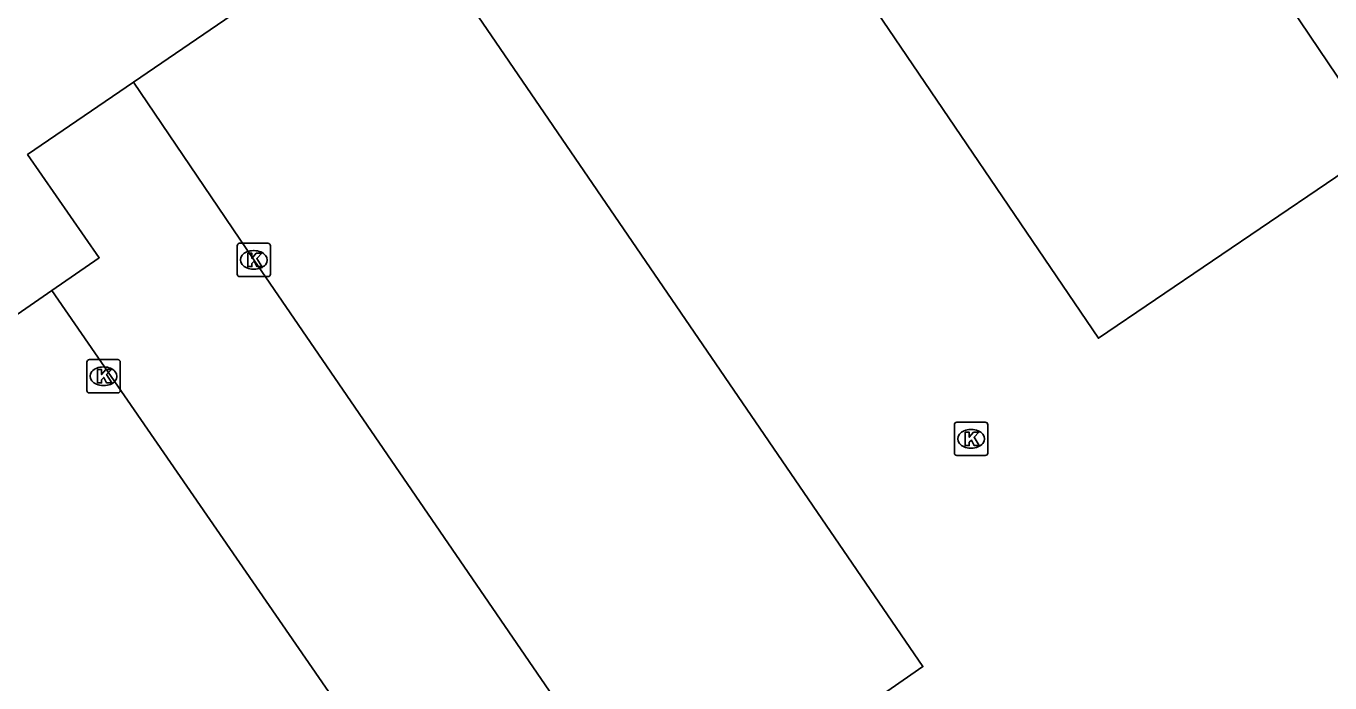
# Model space of a CAD drawing. Extents: x 157692 to 159670, y 381454 to 383289.
# Drawn here: x 157857.31 to 157896.48, y 383050.19 to 383069.91 of the extents above; entities that cross this region are included whole.
import ezdxf

# ---------------------------------------------------------------- set-up
doc = ezdxf.new("R2010")
doc.units = 0
for name, color, linetype in [('IMGEO_Kolk', 7, 'Continuous'), ('IMGEO_Pand', 7, 'Continuous'), ('IMGEO_Rijbaan_lokaal_open', 7, 'Continuous')]:
    doc.layers.add(name, color=color, linetype=linetype)

msp = doc.modelspace()

# ---------------------------------------------------------------- linework, layer by layer
at = {"layer": 'IMGEO_Kolk'}
for p, q in [((157863.65, 383062.464), (157863.65, 383063.316)), ((157863.725, 383063.39), (157864.577, 383063.39)), ((157864.138, 383063.17), (157864.163, 383063.17)), ((157864.651, 383063.316), (157864.651, 383062.464)), ((157864.577, 383062.39), (157863.725, 383062.39)), ((157864.161, 383062.61), (157864.136, 383062.61)), ((157859.137, 383058.971), (157859.137, 383059.823)), ((157859.212, 383059.897), (157860.064, 383059.897)), ((157859.625, 383059.677), (157859.65, 383059.677)), ((157860.138, 383059.823), (157860.138, 383058.971)), ((157860.064, 383058.897), (157859.212, 383058.897)), ((157859.648, 383059.117), (157859.623, 383059.117)), ((157885.199, 383057.091), (157885.199, 383057.943)), ((157885.274, 383058.017), (157886.126, 383058.017)), ((157885.687, 383057.797), (157885.712, 383057.797)), ((157886.2, 383057.943), (157886.2, 383057.091)), ((157886.126, 383057.017), (157885.274, 383057.017)), ((157885.71, 383057.237), (157885.685, 383057.237))]:
    msp.add_line(p, q, dxfattribs=at)
for points in [[(157863.65, 383062.464), (157863.65, 383063.316)], [(157863.725, 383063.39), (157864.577, 383063.39)], [(157864.651, 383063.316), (157864.651, 383062.464)], [(157863.971, 383063.09), (157864.094, 383063.09), (157864.094, 383062.939), (157864.224, 383063.09), (157864.388, 383063.09), (157864.242, 383062.939), (157864.395, 383062.69), (157864.243, 383062.69), (157864.158, 383062.854), (157864.094, 383062.787), (157864.094, 383062.69), (157863.971, 383062.69), (157863.971, 383063.09)], [(157864.577, 383062.39), (157863.725, 383062.39)], [(157859.137, 383058.971), (157859.137, 383059.823)], [(157859.212, 383059.897), (157860.064, 383059.897)], [(157860.138, 383059.823), (157860.138, 383058.971)], [(157859.458, 383059.597), (157859.581, 383059.597), (157859.581, 383059.446), (157859.711, 383059.597), (157859.875, 383059.597), (157859.729, 383059.446), (157859.882, 383059.197), (157859.73, 383059.197), (157859.645, 383059.361), (157859.581, 383059.294), (157859.581, 383059.197), (157859.458, 383059.197), (157859.458, 383059.597)], [(157860.064, 383058.897), (157859.212, 383058.897)], [(157885.199, 383057.091), (157885.199, 383057.943)], [(157885.274, 383058.017), (157886.126, 383058.017)], [(157885.52, 383057.717), (157885.643, 383057.717), (157885.643, 383057.566), (157885.773, 383057.717), (157885.937, 383057.717), (157885.791, 383057.566), (157885.944, 383057.317), (157885.792, 383057.317), (157885.707, 383057.481), (157885.643, 383057.414), (157885.643, 383057.317), (157885.52, 383057.317), (157885.52, 383057.717)], [(157886.2, 383057.943), (157886.2, 383057.091)], [(157886.126, 383057.017), (157885.274, 383057.017)]]:
    msp.add_lwpolyline(points, dxfattribs=at)
for centre, start, end in [((157863.727, 383063.314), 91.552, 178.448), ((157863.727, 383063.314), 91.552, 178.448), ((157864.575, 383063.314), 1.552, 88.448), ((157864.575, 383063.314), 1.552, 88.448), ((157863.727, 383062.466), 181.552, 268.448), ((157863.727, 383062.466), 181.552, 268.448), ((157864.575, 383062.466), 271.552, 358.448), ((157864.575, 383062.466), 271.552, 358.448), ((157859.214, 383059.821), 91.552, 178.448), ((157859.214, 383059.821), 91.552, 178.448), ((157860.062, 383059.821), 1.552, 88.448), ((157860.062, 383059.821), 1.552, 88.448), ((157859.214, 383058.973), 181.552, 268.448), ((157859.214, 383058.973), 181.552, 268.448), ((157860.062, 383058.973), 271.552, 358.448), ((157860.062, 383058.973), 271.552, 358.448), ((157885.276, 383057.941), 91.552, 178.448), ((157885.276, 383057.941), 91.552, 178.448), ((157886.124, 383057.941), 1.552, 88.448), ((157886.124, 383057.941), 1.552, 88.448), ((157885.276, 383057.093), 181.552, 268.448), ((157885.276, 383057.093), 181.552, 268.448), ((157886.124, 383057.093), 271.552, 358.448), ((157886.124, 383057.093), 271.552, 358.448)]:
    msp.add_arc(centre, 0.0765, start, end, dxfattribs=at)
for centre, major_axis, ratio, start_param, end_param in [((157864.137, 383062.89), (-0.387, 0.002), 0.722429, 4.712389, 7.853982), ((157864.162, 383062.89), (-0.39, 0.002), 0.717154, 1.570796, 4.712389), ((157859.624, 383059.397), (-0.387, 0.002), 0.722429, 4.712389, 7.853982), ((157859.649, 383059.397), (-0.39, 0.002), 0.717154, 1.570796, 4.712389), ((157885.686, 383057.517), (-0.387, 0.002), 0.722429, 4.712389, 7.853982), ((157885.711, 383057.517), (-0.39, 0.002), 0.717154, 1.570796, 4.712389)]:
    msp.add_ellipse(centre, major_axis=major_axis, ratio=ratio, start_param=start_param, end_param=end_param, dxfattribs=at)
at = {"layer": 'IMGEO_Pand'}
for points in [[(157868.514, 383073.687), (157860.534, 383068.23)], [(157858.081, 383061.972), (157859.506, 383062.956), (157857.357, 383066.057), (157860.534, 383068.23)], [(157858.081, 383061.972), (157852.924, 383058.411)]]:
    msp.add_lwpolyline(points, dxfattribs=at)
at = {"layer": 'IMGEO_Rijbaan_lokaal_open'}
for points in [[(157882.508, 383070.885), (157889.523, 383060.537), (157898.086, 383066.343), (157892.816, 383074.174), (157891.071, 383076.69), (157882.508, 383070.885)], [(157860.534, 383068.23), (157864.151, 383062.89), (157876.312, 383045.16), (157884.252, 383050.676), (157868.514, 383073.687)], [(157849.379, 383056.835), (157862.902, 383037.353), (157871.056, 383043.181), (157858.081, 383061.972)]]:
    msp.add_lwpolyline(points, dxfattribs=at)

doc.saveas('drawing.dxf')
